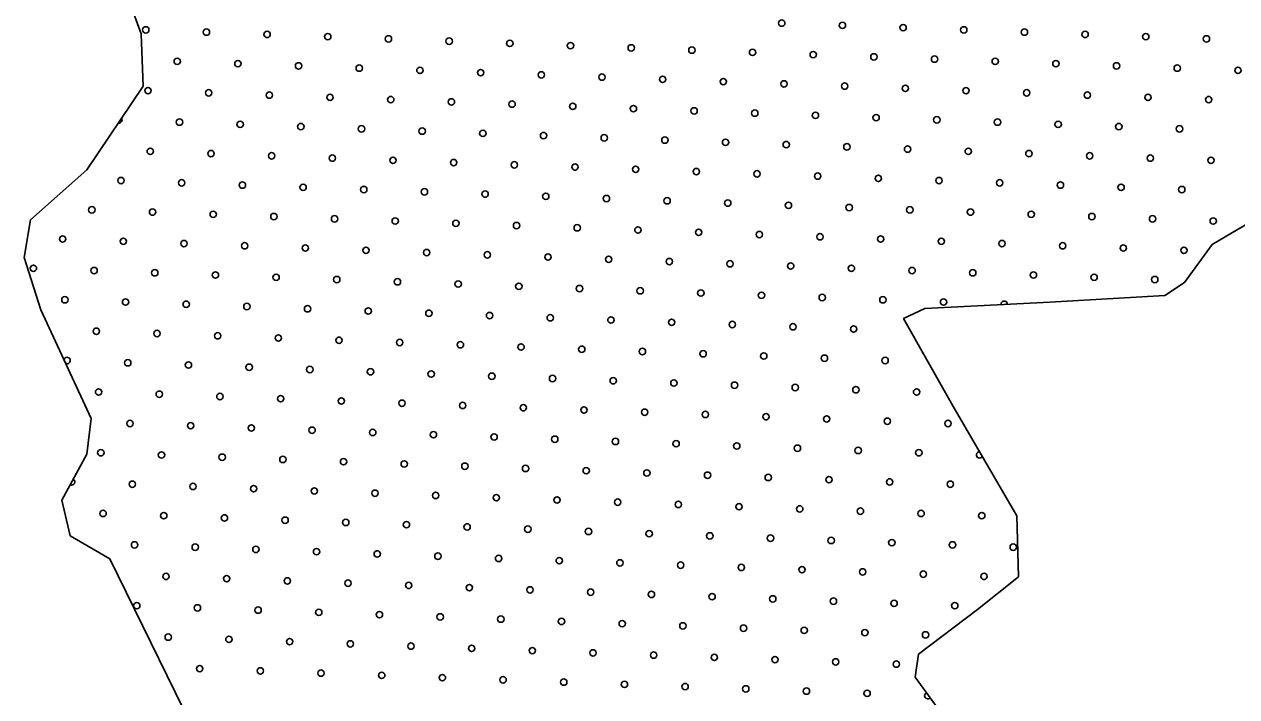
# Model space of a CAD drawing. Extents: x 1612280 to 1883141, y 560852 to 780851.
# Drawn here: x 1801450 to 1805479, y 654690 to 656922 of the extents above; entities that cross this region are included whole.
import ezdxf

# ---------------------------------------------------------------- set-up
doc = ezdxf.new("R2010")
doc.units = 0
doc.layers.add('DESIGN - SCRATCH - User 1', color=7, linetype='Continuous')
doc.layers.add('DESIGN - TRAFFIC CONTROL PERMANENT - Pavement Marking Text', color=7, linetype='Continuous')

msp = doc.modelspace()

# ---------------------------------------------------------------- linework, layer by layer
at = {"layer": 'DESIGN - SCRATCH - User 1'}
for points in [[(1802060.9, 654480.8), (1801734.6, 655147.6), (1801602.8, 655224), (1801575, 655342), (1801658.3, 655494.8), (1801672.2, 655612.9), (1801505.6, 655974), (1801450.1, 656147.7), (1801470.9, 656272.7), (1801658.3, 656439.4), (1801845.7, 656717.2), (1801838.8, 656890.8), (1801797.1, 657001.9)], [(1802060.9, 654480.8), (1801734.6, 655147.6), (1801602.8, 655224), (1801575, 655342), (1801658.3, 655494.8), (1801672.2, 655612.9), (1801505.6, 655974), (1801450.1, 656147.7), (1801470.9, 656272.7), (1801658.3, 656439.4), (1801845.7, 656717.2), (1801838.8, 656890.8), (1801797.1, 657001.9)], [(1805545.1, 656278.4), (1805397.7, 656191), (1805304.9, 656065.5), (1805239.5, 656021.8), (1804857.5, 655999.9), (1804442.7, 655978.1), (1804371.8, 655945.3), (1804535.5, 655655.9), (1804748.3, 655290), (1804753.8, 655088), (1804617.4, 654978.8), (1804420.9, 654831.4), (1804410, 654754.9), (1804513.7, 654612.9), (1804764.7, 654312.6), (1804852, 654066.9), (1805081.2, 653924.9), (1805252, 653761.8)], [(1805545.1, 656278.4), (1805397.7, 656191), (1805304.9, 656065.5), (1805239.5, 656021.8), (1804857.5, 655999.9), (1804442.7, 655978.1), (1804371.8, 655945.3), (1804535.5, 655655.9), (1804748.3, 655290), (1804753.8, 655088), (1804617.4, 654978.8), (1804420.9, 654831.4), (1804410, 654754.9), (1804513.7, 654612.9), (1804764.7, 654312.6), (1804852, 654066.9), (1805081.2, 653924.9), (1805252, 653761.8)]]:
    msp.add_lwpolyline(points, dxfattribs=at)
at = {"layer": 'DESIGN - TRAFFIC CONTROL PERMANENT - Pavement Marking Text'}
for centre in [(1801853.9, 656903.7), (1801853.9, 656903.7), (1802055.5, 656896.2), (1802055.5, 656896.2), (1803967, 656926.1), (1803967, 656926.1), (1804168.7, 656918.6), (1804168.7, 656918.6), (1804370.3, 656911.1), (1804370.3, 656911.1), (1804571.9, 656903.7), (1804571.9, 656903.7), (1804773.5, 656896.2), (1804773.5, 656896.2), (1802257.1, 656888.7), (1802257.1, 656888.7), (1802458.7, 656881.3), (1802458.7, 656881.3), (1802660.3, 656873.8), (1802660.3, 656873.8), (1802861.9, 656866.3), (1802861.9, 656866.3), (1803063.5, 656858.9), (1803063.5, 656858.9), (1803265.1, 656851.4), (1803265.1, 656851.4), (1804975.1, 656888.7), (1804975.1, 656888.7), (1805176.7, 656881.3), (1805176.7, 656881.3), (1805378.3, 656873.8), (1805378.3, 656873.8), (1803466.8, 656843.9), (1803466.8, 656843.9), (1803668.4, 656836.5), (1803668.4, 656836.5), (1803870, 656829), (1803870, 656829), (1804071.6, 656821.5), (1804071.6, 656821.5), (1804273.2, 656814), (1804273.2, 656814), (1801958.4, 656799.1), (1801958.4, 656799.1), (1802160, 656791.6), (1802160, 656791.6), (1802361.6, 656784.2), (1802361.6, 656784.2), (1802563.2, 656776.7), (1802563.2, 656776.7), (1804474.8, 656806.6), (1804474.8, 656806.6), (1804676.4, 656799.1), (1804676.4, 656799.1), (1804878, 656791.6), (1804878, 656791.6), (1805079.6, 656784.2), (1805079.6, 656784.2), (1805281.2, 656776.7), (1805281.2, 656776.7), (1802764.8, 656769.2), (1802764.8, 656769.2), (1802966.5, 656761.8), (1802966.5, 656761.8), (1803168.1, 656754.3), (1803168.1, 656754.3), (1803369.7, 656746.8), (1803369.7, 656746.8), (1803571.3, 656739.4), (1803571.3, 656739.4), (1803772.9, 656731.9), (1803772.9, 656731.9), (1805482.9, 656769.2), (1805482.9, 656769.2), (1801861.3, 656702), (1801861.3, 656702), (1802062.9, 656694.6), (1802062.9, 656694.6), (1803974.5, 656724.4), (1803974.5, 656724.4), (1804176.1, 656717), (1804176.1, 656717), (1804377.7, 656709.5), (1804377.7, 656709.5), (1804579.3, 656702), (1804579.3, 656702), (1804781, 656694.6), (1804781, 656694.6), (1802264.6, 656687.1), (1802264.6, 656687.1), (1802466.2, 656679.6), (1802466.2, 656679.6), (1802667.8, 656672.2), (1802667.8, 656672.2), (1802869.4, 656664.7), (1802869.4, 656664.7), (1803071, 656657.2), (1803071, 656657.2), (1804982.6, 656687.1), (1804982.6, 656687.1), (1805184.2, 656679.6), (1805184.2, 656679.6), (1805385.8, 656672.2), (1805385.8, 656672.2), (1803272.6, 656649.8), (1803272.6, 656649.8), (1803474.2, 656642.3), (1803474.2, 656642.3), (1803675.8, 656634.8), (1803675.8, 656634.8), (1803877.4, 656627.4), (1803877.4, 656627.4), (1804079, 656619.9), (1804079, 656619.9), (1804280.7, 656612.4), (1804280.7, 656612.4), (1801965.9, 656597.5), (1801965.9, 656597.5), (1802167.5, 656590), (1802167.5, 656590), (1802369.1, 656582.6), (1802369.1, 656582.6), (1802570.7, 656575.1), (1802570.7, 656575.1), (1804482.3, 656605), (1804482.3, 656605), (1804683.9, 656597.5), (1804683.9, 656597.5), (1804885.5, 656590), (1804885.5, 656590), (1805087.1, 656582.6), (1805087.1, 656582.6), (1805288.7, 656575.1), (1805288.7, 656575.1), (1802772.3, 656567.6), (1802772.3, 656567.6), (1802973.9, 656560.2), (1802973.9, 656560.2), (1803175.5, 656552.7), (1803175.5, 656552.7), (1803377.1, 656545.2), (1803377.1, 656545.2), (1803578.8, 656537.8), (1803578.8, 656537.8), (1803780.4, 656530.3), (1803780.4, 656530.3), (1801868.8, 656500.4), (1801868.8, 656500.4), (1802070.4, 656493), (1802070.4, 656493), (1803982, 656522.8), (1803982, 656522.8), (1804183.6, 656515.4), (1804183.6, 656515.4), (1804385.2, 656507.9), (1804385.2, 656507.9), (1804586.8, 656500.4), (1804586.8, 656500.4), (1804788.4, 656493), (1804788.4, 656493), (1802272, 656485.5), (1802272, 656485.5), (1802473.6, 656478), (1802473.6, 656478), (1802675.2, 656470.6), (1802675.2, 656470.6), (1802876.9, 656463.1), (1802876.9, 656463.1), (1803078.5, 656455.6), (1803078.5, 656455.6), (1804990, 656485.5), (1804990, 656485.5), (1805191.6, 656478), (1805191.6, 656478), (1805393.3, 656470.6), (1805393.3, 656470.6), (1803280.1, 656448.2), (1803280.1, 656448.2), (1803481.7, 656440.7), (1803481.7, 656440.7), (1803683.3, 656433.2), (1803683.3, 656433.2), (1803884.9, 656425.8), (1803884.9, 656425.8), (1804086.5, 656418.3), (1804086.5, 656418.3), (1804288.1, 656410.8), (1804288.1, 656410.8), (1801771.7, 656403.4), (1801771.7, 656403.4), (1801973.3, 656395.9), (1801973.3, 656395.9), (1802175, 656388.4), (1802175, 656388.4), (1802376.6, 656381), (1802376.6, 656381), (1802578.2, 656373.5), (1802578.2, 656373.5), (1804489.7, 656403.4), (1804489.7, 656403.4), (1804691.3, 656395.9), (1804691.3, 656395.9), (1804893, 656388.4), (1804893, 656388.4), (1805094.6, 656381), (1805094.6, 656381), (1805296.2, 656373.5), (1805296.2, 656373.5), (1802779.8, 656366), (1802779.8, 656366), (1802981.4, 656358.6), (1802981.4, 656358.6), (1803183, 656351.1), (1803183, 656351.1), (1803384.6, 656343.6), (1803384.6, 656343.6), (1803586.2, 656336.2), (1803586.2, 656336.2), (1803787.8, 656328.7), (1803787.8, 656328.7), (1801674.7, 656306.3), (1801674.7, 656306.3), (1801876.3, 656298.8), (1801876.3, 656298.8), (1802077.9, 656291.4), (1802077.9, 656291.4), (1803989.4, 656321.2), (1803989.4, 656321.2), (1804191.1, 656313.8), (1804191.1, 656313.8), (1804392.7, 656306.3), (1804392.7, 656306.3), (1804594.3, 656298.8), (1804594.3, 656298.8), (1804795.9, 656291.4), (1804795.9, 656291.4), (1802279.5, 656283.9), (1802279.5, 656283.9), (1802481.1, 656276.4), (1802481.1, 656276.4), (1802682.7, 656269), (1802682.7, 656269), (1802884.3, 656261.5), (1802884.3, 656261.5), (1803085.9, 656254), (1803085.9, 656254), (1804997.5, 656283.9), (1804997.5, 656283.9), (1805199.1, 656276.4), (1805199.1, 656276.4), (1805400.7, 656269), (1805400.7, 656269), (1801577.6, 656209.2), (1801577.6, 656209.2), (1803287.5, 656246.6), (1803287.5, 656246.6), (1803489.2, 656239.1), (1803489.2, 656239.1), (1803690.8, 656231.6), (1803690.8, 656231.6), (1803892.4, 656224.2), (1803892.4, 656224.2), (1804094, 656216.7), (1804094, 656216.7), (1804295.6, 656209.2), (1804295.6, 656209.2), (1801779.2, 656201.8), (1801779.2, 656201.8), (1801980.8, 656194.3), (1801980.8, 656194.3), (1802182.4, 656186.8), (1802182.4, 656186.8), (1802384, 656179.4), (1802384, 656179.4), (1802585.6, 656171.9), (1802585.6, 656171.9), (1804497.2, 656201.8), (1804497.2, 656201.8), (1804698.8, 656194.3), (1804698.8, 656194.3), (1804900.4, 656186.8), (1804900.4, 656186.8), (1805102, 656179.4), (1805102, 656179.4), (1805303.6, 656171.9), (1805303.6, 656171.9), (1802787.3, 656164.4), (1802787.3, 656164.4), (1802988.9, 656156.9), (1802988.9, 656156.9), (1803190.5, 656149.5), (1803190.5, 656149.5), (1803392.1, 656142), (1803392.1, 656142), (1803593.7, 656134.5), (1803593.7, 656134.5), (1803795.3, 656127.1), (1803795.3, 656127.1), (1801480.5, 656112.1), (1801480.5, 656112.1), (1801682.1, 656104.7), (1801682.1, 656104.7), (1801883.7, 656097.2), (1801883.7, 656097.2), (1802085.3, 656089.7), (1802085.3, 656089.7), (1803996.9, 656119.6), (1803996.9, 656119.6), (1804198.5, 656112.1), (1804198.5, 656112.1), (1804400.1, 656104.7), (1804400.1, 656104.7), (1804601.7, 656097.2), (1804601.7, 656097.2), (1804803.4, 656089.7), (1804803.4, 656089.7), (1802287, 656082.3), (1802287, 656082.3), (1802488.6, 656074.8), (1802488.6, 656074.8), (1802690.2, 656067.3), (1802690.2, 656067.3), (1802891.8, 656059.9), (1802891.8, 656059.9), (1803093.4, 656052.4), (1803093.4, 656052.4), (1805005, 656082.3), (1805005, 656082.3), (1805206.6, 656074.8), (1805206.6, 656074.8), (1801585.1, 656007.6), (1801585.1, 656007.6), (1803295, 656044.9), (1803295, 656044.9), (1803496.6, 656037.5), (1803496.6, 656037.5), (1803698.2, 656030), (1803698.2, 656030), (1803899.8, 656022.5), (1803899.8, 656022.5), (1804101.5, 656015.1), (1804101.5, 656015.1), (1804303.1, 656007.6), (1804303.1, 656007.6), (1801786.7, 656000.1), (1801786.7, 656000.1), (1801988.3, 655992.7), (1801988.3, 655992.7), (1802189.9, 655985.2), (1802189.9, 655985.2), (1802391.5, 655977.7), (1802391.5, 655977.7), (1802593.1, 655970.3), (1802593.1, 655970.3), (1804504.7, 656000.1), (1804504.7, 656000.1), (1802794.7, 655962.8), (1802794.7, 655962.8), (1802996.3, 655955.3), (1802996.3, 655955.3), (1803197.9, 655947.9), (1803197.9, 655947.9), (1803399.5, 655940.4), (1803399.5, 655940.4), (1803601.2, 655932.9), (1803601.2, 655932.9), (1803802.8, 655925.5), (1803802.8, 655925.5), (1801689.6, 655903.1), (1801689.6, 655903.1), (1801891.2, 655895.6), (1801891.2, 655895.6), (1802092.8, 655888.1), (1802092.8, 655888.1), (1804004.4, 655918), (1804004.4, 655918), (1804206, 655910.5), (1804206, 655910.5), (1802294.4, 655880.7), (1802294.4, 655880.7), (1802496, 655873.2), (1802496, 655873.2), (1802697.6, 655865.7), (1802697.6, 655865.7), (1802899.3, 655858.3), (1802899.3, 655858.3), (1803100.9, 655850.8), (1803100.9, 655850.8), (1803302.5, 655843.3), (1803302.5, 655843.3), (1803504.1, 655835.9), (1803504.1, 655835.9), (1803705.7, 655828.4), (1803705.7, 655828.4), (1803907.3, 655820.9), (1803907.3, 655820.9), (1804108.9, 655813.5), (1804108.9, 655813.5), (1804310.5, 655806), (1804310.5, 655806), (1801794.1, 655798.5), (1801794.1, 655798.5), (1801995.7, 655791.1), (1801995.7, 655791.1), (1802197.4, 655783.6), (1802197.4, 655783.6), (1802399, 655776.1), (1802399, 655776.1), (1802600.6, 655768.7), (1802600.6, 655768.7), (1802802.2, 655761.2), (1802802.2, 655761.2), (1803003.8, 655753.7), (1803003.8, 655753.7), (1803205.4, 655746.3), (1803205.4, 655746.3), (1803407, 655738.8), (1803407, 655738.8), (1803608.6, 655731.3), (1803608.6, 655731.3), (1803810.2, 655723.9), (1803810.2, 655723.9), (1801697.1, 655701.5), (1801697.1, 655701.5), (1801898.7, 655694), (1801898.7, 655694), (1802100.3, 655686.5), (1802100.3, 655686.5), (1804011.8, 655716.4), (1804011.8, 655716.4), (1804213.5, 655708.9), (1804213.5, 655708.9), (1804415.1, 655701.5), (1804415.1, 655701.5), (1802301.9, 655679.1), (1802301.9, 655679.1), (1802503.5, 655671.6), (1802503.5, 655671.6), (1802705.1, 655664.1), (1802705.1, 655664.1), (1802906.7, 655656.7), (1802906.7, 655656.7), (1803108.3, 655649.2), (1803108.3, 655649.2), (1803309.9, 655641.7), (1803309.9, 655641.7), (1803511.6, 655634.3), (1803511.6, 655634.3), (1803713.2, 655626.8), (1803713.2, 655626.8), (1803914.8, 655619.3), (1803914.8, 655619.3), (1804116.4, 655611.9), (1804116.4, 655611.9), (1804318, 655604.4), (1804318, 655604.4), (1801801.6, 655596.9), (1801801.6, 655596.9), (1802003.2, 655589.5), (1802003.2, 655589.5), (1802204.8, 655582), (1802204.8, 655582), (1802406.4, 655574.5), (1802406.4, 655574.5), (1802608, 655567.1), (1802608, 655567.1), (1804519.6, 655596.9), (1804519.6, 655596.9), (1802809.7, 655559.6), (1802809.7, 655559.6), (1803011.3, 655552.1), (1803011.3, 655552.1), (1803212.9, 655544.7), (1803212.9, 655544.7), (1803414.5, 655537.2), (1803414.5, 655537.2), (1803616.1, 655529.7), (1803616.1, 655529.7), (1803817.7, 655522.3), (1803817.7, 655522.3), (1801704.5, 655499.8), (1801704.5, 655499.8), (1801906.1, 655492.4), (1801906.1, 655492.4), (1802107.7, 655484.9), (1802107.7, 655484.9), (1804019.3, 655514.8), (1804019.3, 655514.8), (1804220.9, 655507.3), (1804220.9, 655507.3), (1804422.5, 655499.8), (1804422.5, 655499.8), (1802309.4, 655477.4), (1802309.4, 655477.4), (1802511, 655470), (1802511, 655470), (1802712.6, 655462.5), (1802712.6, 655462.5), (1802914.2, 655455), (1802914.2, 655455), (1803115.8, 655447.6), (1803115.8, 655447.6), (1803317.4, 655440.1), (1803317.4, 655440.1), (1803519, 655432.6), (1803519, 655432.6), (1803720.6, 655425.2), (1803720.6, 655425.2), (1803922.2, 655417.7), (1803922.2, 655417.7), (1804123.9, 655410.2), (1804123.9, 655410.2), (1804325.5, 655402.8), (1804325.5, 655402.8), (1801809.1, 655395.3), (1801809.1, 655395.3), (1802010.7, 655387.8), (1802010.7, 655387.8), (1802212.3, 655380.4), (1802212.3, 655380.4), (1802413.9, 655372.9), (1802413.9, 655372.9), (1802615.5, 655365.4), (1802615.5, 655365.4), (1804527.1, 655395.3), (1804527.1, 655395.3), (1802817.1, 655358), (1802817.1, 655358), (1803018.7, 655350.5), (1803018.7, 655350.5), (1803220.3, 655343), (1803220.3, 655343), (1803421.9, 655335.6), (1803421.9, 655335.6), (1803623.6, 655328.1), (1803623.6, 655328.1), (1803825.2, 655320.6), (1803825.2, 655320.6), (1801712, 655298.2), (1801712, 655298.2), (1801913.6, 655290.8), (1801913.6, 655290.8), (1802115.2, 655283.3), (1802115.2, 655283.3), (1804026.8, 655313.2), (1804026.8, 655313.2), (1804228.4, 655305.7), (1804228.4, 655305.7), (1804430, 655298.2), (1804430, 655298.2), (1804631.6, 655290.8), (1804631.6, 655290.8), (1802316.8, 655275.8), (1802316.8, 655275.8), (1802518.4, 655268.4), (1802518.4, 655268.4), (1802720, 655260.9), (1802720, 655260.9), (1802921.7, 655253.4), (1802921.7, 655253.4), (1803123.3, 655246), (1803123.3, 655246), (1803324.9, 655238.5), (1803324.9, 655238.5), (1803526.5, 655231), (1803526.5, 655231), (1803728.1, 655223.6), (1803728.1, 655223.6), (1803929.7, 655216.1), (1803929.7, 655216.1), (1804131.3, 655208.6), (1804131.3, 655208.6), (1804332.9, 655201.2), (1804332.9, 655201.2), (1801816.5, 655193.7), (1801816.5, 655193.7), (1802018.1, 655186.2), (1802018.1, 655186.2), (1802219.8, 655178.8), (1802219.8, 655178.8), (1802421.4, 655171.3), (1802421.4, 655171.3), (1802623, 655163.8), (1802623, 655163.8), (1804534.5, 655193.7), (1804534.5, 655193.7), (1804736.1, 655186.2), (1804736.1, 655186.2), (1802824.6, 655156.4), (1802824.6, 655156.4), (1803026.2, 655148.9), (1803026.2, 655148.9), (1803227.8, 655141.4), (1803227.8, 655141.4), (1803429.4, 655134), (1803429.4, 655134), (1803631, 655126.5), (1803631, 655126.5), (1803832.6, 655119), (1803832.6, 655119), (1801921.1, 655089.2), (1801921.1, 655089.2), (1802122.7, 655081.7), (1802122.7, 655081.7), (1804034.2, 655111.6), (1804034.2, 655111.6), (1804235.9, 655104.1), (1804235.9, 655104.1), (1804437.5, 655096.6), (1804437.5, 655096.6), (1804639.1, 655089.2), (1804639.1, 655089.2), (1802324.3, 655074.2), (1802324.3, 655074.2), (1802525.9, 655066.8), (1802525.9, 655066.8), (1802727.5, 655059.3), (1802727.5, 655059.3), (1802929.1, 655051.8), (1802929.1, 655051.8), (1803130.7, 655044.4), (1803130.7, 655044.4), (1803332.3, 655036.9), (1803332.3, 655036.9), (1803534, 655029.4), (1803534, 655029.4), (1803735.6, 655022), (1803735.6, 655022), (1803937.2, 655014.5), (1803937.2, 655014.5), (1804138.8, 655007), (1804138.8, 655007), (1804340.4, 654999.6), (1804340.4, 654999.6), (1801824, 654992.1), (1801824, 654992.1), (1802025.6, 654984.6), (1802025.6, 654984.6), (1802227.2, 654977.2), (1802227.2, 654977.2), (1802428.8, 654969.7), (1802428.8, 654969.7), (1802630.4, 654962.2), (1802630.4, 654962.2), (1804542, 654992.1), (1804542, 654992.1), (1802832.1, 654954.8), (1802832.1, 654954.8), (1803033.7, 654947.3), (1803033.7, 654947.3), (1803235.3, 654939.8), (1803235.3, 654939.8), (1803436.9, 654932.4), (1803436.9, 654932.4), (1803638.5, 654924.9), (1803638.5, 654924.9), (1801928.5, 654887.6), (1801928.5, 654887.6), (1802130.2, 654880.1), (1802130.2, 654880.1), (1803840.1, 654917.4), (1803840.1, 654917.4), (1804041.7, 654910), (1804041.7, 654910), (1804243.3, 654902.5), (1804243.3, 654902.5), (1804444.9, 654895), (1804444.9, 654895), (1802331.8, 654872.6), (1802331.8, 654872.6), (1802533.4, 654865.2), (1802533.4, 654865.2), (1802735, 654857.7), (1802735, 654857.7), (1802936.6, 654850.2), (1802936.6, 654850.2), (1803138.2, 654842.7), (1803138.2, 654842.7), (1803339.8, 654835.3), (1803339.8, 654835.3), (1803541.4, 654827.8), (1803541.4, 654827.8), (1803743, 654820.3), (1803743, 654820.3), (1803944.6, 654812.9), (1803944.6, 654812.9), (1804146.3, 654805.4), (1804146.3, 654805.4), (1804347.9, 654797.9), (1804347.9, 654797.9), (1802033.1, 654783), (1802033.1, 654783), (1802234.7, 654775.5), (1802234.7, 654775.5), (1802436.3, 654768.1), (1802436.3, 654768.1), (1802637.9, 654760.6), (1802637.9, 654760.6), (1802839.5, 654753.1), (1802839.5, 654753.1), (1803041.1, 654745.7), (1803041.1, 654745.7), (1803242.7, 654738.2), (1803242.7, 654738.2), (1803444.4, 654730.7), (1803444.4, 654730.7), (1803646, 654723.3), (1803646, 654723.3), (1803847.6, 654715.8), (1803847.6, 654715.8), (1804049.2, 654708.3), (1804049.2, 654708.3), (1804250.8, 654700.9), (1804250.8, 654700.9)]:
    msp.add_circle(centre, 10.6, dxfattribs=at)
for centre, start, end in [((1801764.3, 656605), 262.7521, 29.2443), ((1804706.3, 655992.7), 359.1549, 186.8747), ((1804407.6, 655903.1), 198.5869, 220.4054), ((1801592.5, 655806), 240.7534, 168.7705), ((1804624.1, 655492.4), 88.148, 332.2251), ((1801607.5, 655402.8), 244.537, 58.2726), ((1804452.4, 654693.4), 115.0977, 317.1807)]:
    msp.add_arc(centre, 10.6, start, end, dxfattribs=at)

doc.saveas('drawing.dxf')
